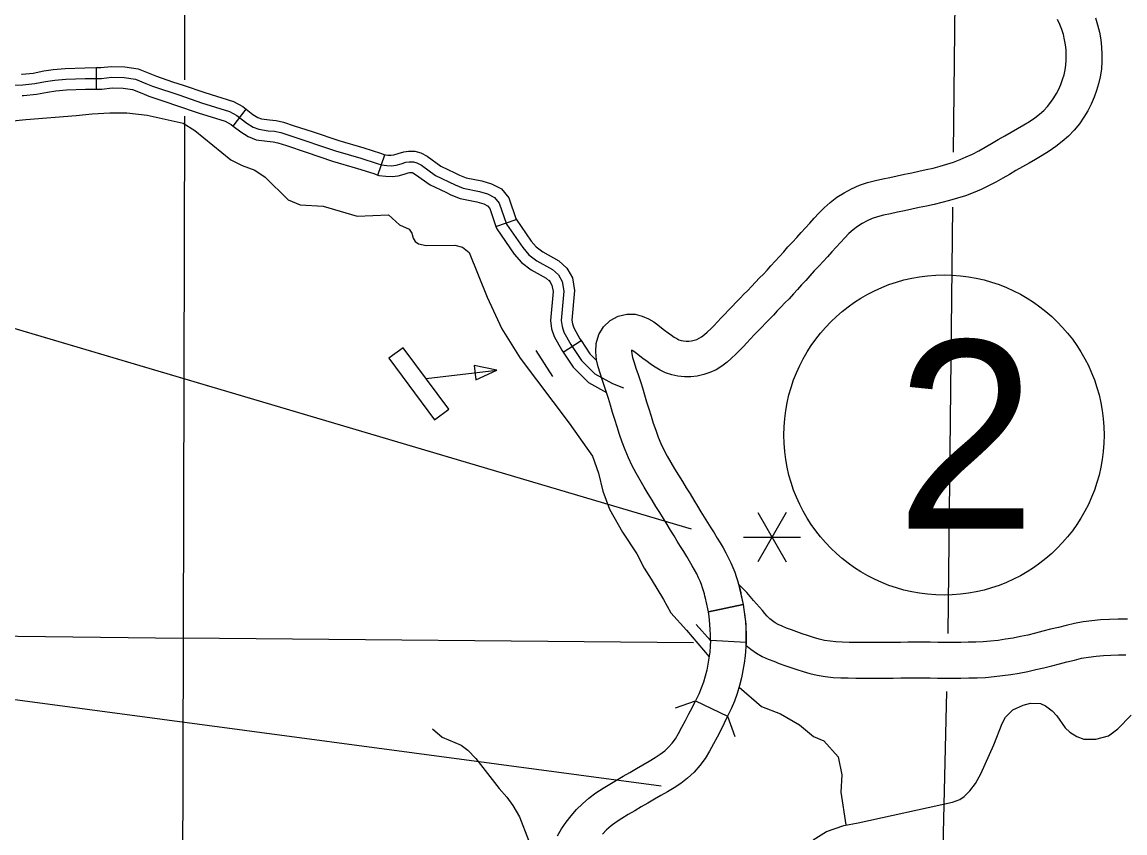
# Model space of a CAD drawing. Extents: x 0 to 3171, y 0 to 2059.
# Drawn here: x 1562.6 to 1691.6, y 655.3 to 750.1 of the extents above; entities that cross this region are included whole.
import ezdxf

# ---------------------------------------------------------------- set-up
doc = ezdxf.new("R2010")
doc.units = 0
for name, color, linetype in [('Default', 7, 'Continuous'), ('Level 10', 7, 'Continuous'), ('Level 35', 7, 'Continuous'), ('Level 37', 7, 'Continuous'), ('Level 45', 7, 'Continuous'), ('Level 48', 7, 'Continuous'), ('Level 5', 7, 'Continuous'), ('Level 57', 7, 'Continuous')]:
    doc.layers.add(name, color=color, linetype=linetype)

msp = doc.modelspace()

# ---------------------------------------------------------------- linework, layer by layer
at = {"layer": 'Default'}
for p in [(979.56, 748.65), (1029.42, 741.99)]:
    msp.add_line(p, (1637.4, 660.79), dxfattribs=at)
for points in [[(641.57, 882.9), (992.89, 882.9), (1640.89, 690.88)], [(1029.42, 872.07), (1640.89, 690.88)]]:
    msp.add_lwpolyline(points, dxfattribs=at)
msp.add_circle((1670.48, 701.84), 18.73, dxfattribs=at)
msp.add_circle((1670.48, 701.84), 18.73, dxfattribs=at)
at = {"layer": 'Level 10'}
for p, q in [((1654.28, 726.07), (1654.28, 726.07)), ((1657.35, 723.25), (1657.35, 723.25)), ((1643.16, 677.8), (1643.16, 677.78))]:
    msp.add_line(p, q, dxfattribs=at)
for points in [[(1654.28, 726.07), (1654.78, 726.62), (1655.3, 727.19), (1655.85, 727.78), (1656.47, 728.42), (1657.17, 729.05), (1657.95, 729.65), (1658.79, 730.18), (1659.65, 730.65), (1660.58, 731.05), (1661.54, 731.37), (1662.46, 731.6), (1663.32, 731.79), (1664.15, 731.97), (1664.99, 732.15), (1665.85, 732.34), (1666.7, 732.51), (1667.55, 732.7), (1668.4, 732.88), (1669.23, 733.07), (1670.03, 733.28), (1670.82, 733.51), (1671.6, 733.77), (1672.36, 734.05), (1673.09, 734.36), (1673.81, 734.71), (1674.55, 735.1), (1675.3, 735.51), (1676.05, 735.94), (1676.82, 736.39), (1677.59, 736.82), (1678.35, 737.26), (1679.09, 737.69), (1679.82, 738.11), (1680.49, 738.52), (1681.09, 738.94), (1681.64, 739.36), (1682.14, 739.81), (1682.59, 740.28), (1682.99, 740.77), (1683.34, 741.27), (1683.65, 741.79), (1683.92, 742.31), (1684.15, 742.84), (1684.34, 743.41), (1684.52, 743.99), (1684.65, 744.56), (1684.74, 745.11), (1684.78, 745.67), (1684.78, 746.27), (1684.75, 746.9), (1684.69, 747.5), (1684.59, 748.08), (1684.44, 748.67), (1684.25, 749.26), (1684.02, 749.86), (1683.75, 750.45)], [(1688.18, 750.65), (1688.45, 749.81), (1688.67, 748.95), (1688.82, 748.08), (1688.91, 747.22), (1688.95, 746.38), (1688.95, 745.52), (1688.89, 744.62), (1688.74, 743.74), (1688.54, 742.91), (1688.31, 742.12), (1688.04, 741.34), (1687.7, 740.55), (1687.3, 739.77), (1686.84, 739), (1686.31, 738.24), (1685.7, 737.5), (1685.03, 736.81), (1684.31, 736.16), (1683.54, 735.57), (1682.76, 735.03), (1681.97, 734.54), (1681.19, 734.08), (1680.42, 733.64), (1679.65, 733.2), (1678.89, 732.77), (1678.13, 732.33), (1677.34, 731.88), (1676.53, 731.43), (1675.7, 730.99), (1674.81, 730.56), (1673.9, 730.18), (1672.98, 729.83), (1672.06, 729.53), (1671.14, 729.26), (1670.22, 729.02), (1669.32, 728.82), (1668.43, 728.62), (1667.56, 728.44), (1666.7, 728.26), (1665.87, 728.08), (1665.03, 727.9), (1664.21, 727.72), (1663.42, 727.55), (1662.71, 727.36), (1662.07, 727.16), (1661.48, 726.9), (1660.89, 726.58), (1660.35, 726.24), (1659.84, 725.84), (1659.35, 725.41), (1658.87, 724.91), (1658.37, 724.37), (1657.86, 723.81), (1657.35, 723.25)], [(1642.92, 681.17), (1642.66, 682.4), (1642.63, 682.54), (1642.58, 682.74), (1642.52, 682.98), (1642.45, 683.26), (1642.35, 683.6), (1642.23, 683.97), (1642.1, 684.34), (1641.95, 684.73), (1641.76, 685.15), (1641.55, 685.59), (1641.31, 686.05), (1641.03, 686.54), (1640.72, 687.07), (1640.38, 687.63), (1640.03, 688.2), (1639.66, 688.8), (1639.28, 689.41), (1638.9, 690.04), (1638.49, 690.69), (1638.08, 691.37), (1637.67, 692.06), (1637.24, 692.76), (1636.79, 693.47), (1636.34, 694.21), (1635.87, 694.97), (1635.4, 695.74), (1634.93, 696.54), (1634.46, 697.37), (1633.99, 698.24), (1633.56, 699.16), (1633.17, 700.1), (1632.84, 701.01), (1632.53, 701.91), (1632.24, 702.8), (1631.98, 703.65), (1631.71, 704.49), (1631.46, 705.32), (1631.22, 706.11), (1631.03, 706.71), (1630.73, 707.62), (1630.49, 708.35), (1630.25, 709.07), (1630.02, 709.82), (1629.84, 710.64), (1629.74, 711.55), (1629.8, 712.55), (1630.11, 713.58), (1630.67, 714.49), (1631.42, 715.22), (1632.35, 715.74), (1633.37, 715.99), (1634.34, 715.97), (1635.19, 715.76), (1635.93, 715.44), (1636.54, 715.06), (1637.01, 714.71), (1637.43, 714.39), (1637.79, 714.1), (1638.21, 713.81), (1638.6, 713.5), (1638.91, 713.29), (1639.21, 713.12), (1639.48, 712.99), (1639.73, 712.9), (1640, 712.85), (1640.31, 712.82), (1640.63, 712.82), (1640.94, 712.85), (1641.25, 712.92), (1641.57, 713.03), (1641.85, 713.15), (1642.13, 713.33), (1642.46, 713.58), (1642.79, 713.87), (1643.25, 714.29), (1643.55, 714.61), (1643.98, 715.08), (1644.42, 715.53), (1644.84, 715.97), (1645.28, 716.43), (1645.71, 716.89), (1646.16, 717.36), (1646.62, 717.83), (1647.08, 718.31), (1647.52, 718.75), (1647.96, 719.22), (1648.42, 719.7), (1648.9, 720.21), (1649.36, 720.66), (1649.78, 721.12), (1650.24, 721.64), (1650.73, 722.19), (1651.23, 722.74), (1651.73, 723.28), (1652.23, 723.84), (1652.74, 724.39), (1653.26, 724.96), (1653.77, 725.52), (1654.28, 726.07)], [(1657.35, 723.25), (1656.84, 722.7), (1656.33, 722.14), (1655.82, 721.58), (1655.31, 721.03), (1654.8, 720.47), (1654.3, 719.93), (1653.82, 719.4), (1653.35, 718.87), (1652.88, 718.34), (1652.37, 717.77), (1651.87, 717.29), (1651.43, 716.82), (1650.98, 716.36), (1650.53, 715.87), (1650.06, 715.4), (1649.61, 714.93), (1649.17, 714.47), (1648.73, 714.01), (1648.29, 713.56), (1647.86, 713.1), (1647.43, 712.64), (1647.01, 712.21), (1646.59, 711.76), (1646.17, 711.33), (1645.59, 710.78), (1645.1, 710.35), (1644.5, 709.9), (1643.82, 709.47), (1643.1, 709.14), (1642.37, 708.9), (1641.62, 708.73), (1640.86, 708.65), (1640.11, 708.65), (1639.36, 708.72), (1638.63, 708.88), (1637.92, 709.12), (1637.28, 709.42), (1636.68, 709.76), (1636.14, 710.14), (1635.71, 710.47), (1635.31, 710.76), (1634.88, 711.1), (1634.5, 711.39), (1634.19, 711.62), (1633.99, 711.74), (1633.93, 711.77), (1633.92, 711.64), (1633.95, 711.32), (1634.05, 710.9), (1634.23, 710.33), (1634.45, 709.66), (1634.69, 708.92), (1635, 707.98), (1635.2, 707.34), (1635.44, 706.54), (1635.69, 705.72), (1635.95, 704.89), (1636.21, 704.06), (1636.48, 703.24), (1636.77, 702.4), (1637.06, 701.6), (1637.37, 700.84), (1637.72, 700.11), (1638.11, 699.37), (1638.53, 698.63), (1638.97, 697.88), (1639.42, 697.14), (1639.88, 696.4), (1640.34, 695.67), (1640.79, 694.94), (1641.22, 694.22), (1641.64, 693.53), (1642.05, 692.87), (1642.44, 692.23), (1642.83, 691.6), (1643.21, 690.99), (1643.58, 690.38), (1643.94, 689.79), (1644.29, 689.21), (1644.64, 688.63), (1644.97, 688.04), (1645.28, 687.45), (1645.55, 686.88), (1645.79, 686.33), (1646.01, 685.79), (1646.18, 685.28), (1646.33, 684.83), (1646.45, 684.41), (1646.56, 684.03), (1646.64, 683.69), (1646.7, 683.43), (1646.73, 683.27), (1647, 682.03), (1642.92, 681.17)], [(1691.93, 680.28), (1690.86, 680.28), (1689.83, 680.27), (1688.8, 680.21), (1687.77, 680.1), (1686.77, 679.97), (1685.73, 679.8), (1684.76, 679.56), (1683.87, 679.34), (1682.95, 679.11), (1682.05, 678.88), (1681.17, 678.66), (1680.29, 678.44), (1679.42, 678.25), (1678.56, 678.08), (1677.69, 677.94), (1676.8, 677.82), (1675.92, 677.73), (1675.05, 677.65), (1674.19, 677.61), (1673.32, 677.59), (1672.43, 677.58), (1671.53, 677.58), (1670.63, 677.58), (1669.75, 677.58), (1668.86, 677.59), (1667.99, 677.59), (1667.12, 677.59), (1666.25, 677.59), (1665.38, 677.58), (1664.51, 677.58), (1663.65, 677.57), (1662.78, 677.57), (1661.9, 677.57), (1661.04, 677.56), (1660.2, 677.57), (1659.37, 677.58), (1658.56, 677.6), (1657.82, 677.64), (1657.15, 677.71), (1656.51, 677.82), (1655.87, 677.97), (1655.2, 678.17), (1654.53, 678.38), (1653.89, 678.59), (1653.27, 678.8), (1652.66, 679.03), (1652.07, 679.25), (1651.55, 679.46), (1651.1, 679.66), (1650.73, 679.87), (1650.41, 680.09), (1650.11, 680.34), (1649.81, 680.63), (1649.52, 680.96), (1649.25, 681.3), (1648.21, 682.5), (1647.43, 683.42), (1646.46, 684.38), (1647, 682.03), (1647.29, 679.71), (1647.31, 677.26)], [(1642.92, 681.17), (1647, 682.03), (1647.12, 681.17), (1647.2, 680.64), (1647.25, 680), (1647.3, 679.3), (1647.33, 678.53), (1647.33, 677.7), (1647.32, 677.58), (1643.16, 677.8)], [(1643.16, 677.78), (1643.16, 677.8), (1643.16, 678.45), (1643.14, 679.09), (1643.1, 679.68), (1643.05, 680.17), (1643, 680.6), (1642.92, 681.17)], [(1643.16, 677.8), (1643.13, 677.14), (1643.07, 676.45), (1642.98, 675.75), (1642.86, 675.03), (1642.72, 674.32), (1642.55, 673.61), (1642.34, 672.92), (1642.09, 672.23), (1641.79, 671.52), (1641.42, 670.74)], [(1647.32, 677.58), (1647.21, 676.01), (1647.1, 675.15), (1646.96, 674.29), (1646.79, 673.42), (1646.57, 672.52), (1646.3, 671.6), (1645.97, 670.7), (1645.59, 669.81), (1645.17, 668.94)], [(1647.31, 677.26), (1647.89, 676.77), (1648.54, 676.32), (1649.22, 675.94), (1649.9, 675.63), (1650.56, 675.37), (1651.2, 675.13), (1651.86, 674.88), (1652.55, 674.64), (1653.27, 674.41), (1654, 674.18), (1654.79, 673.95), (1655.65, 673.74), (1656.57, 673.58), (1657.5, 673.48), (1658.41, 673.44), (1659.27, 673.42), (1660.15, 673.4), (1661.04, 673.39), (1661.92, 673.4), (1662.79, 673.4), (1663.66, 673.41), (1664.54, 673.41), (1665.41, 673.42), (1666.27, 673.42), (1667.12, 673.42), (1667.98, 673.42), (1668.85, 673.42), (1669.73, 673.41), (1670.62, 673.41), (1671.53, 673.41), (1672.44, 673.41), (1673.38, 673.42), (1674.35, 673.44), (1675.34, 673.49), (1676.33, 673.58), (1677.31, 673.69), (1678.29, 673.82), (1679.28, 673.98), (1680.27, 674.17), (1681.23, 674.39), (1682.17, 674.61), (1683.09, 674.84), (1683.98, 675.08), (1684.86, 675.3), (1685.76, 675.51), (1686.56, 675.72), (1687.38, 675.84), (1688.26, 675.96), (1689.12, 676.05), (1689.99, 676.1), (1690.88, 676.12), (1691.73, 676.11)], [(1625.28, 654.97), (1625.75, 655.79), (1626.28, 656.57), (1626.86, 657.31), (1627.49, 658.02), (1628.19, 658.71), (1628.95, 659.37), (1629.77, 659.98), (1630.6, 660.52), (1631.4, 661), (1632.18, 661.47), (1632.96, 661.92), (1633.74, 662.38), (1634.51, 662.83), (1635.27, 663.27), (1636.01, 663.7), (1636.69, 664.11), (1637.29, 664.5), (1637.81, 664.89), (1638.26, 665.31), (1638.68, 665.78), (1639.06, 666.31), (1639.44, 666.94), (1639.83, 667.66), (1640.24, 668.44), (1640.65, 669.23), (1641.05, 670.01), (1641.42, 670.74), (1645.17, 668.94)], [(1645.17, 668.94), (1644.77, 668.13), (1644.36, 667.32), (1643.93, 666.5), (1643.5, 665.7), (1643.06, 664.87), (1642.54, 664.01), (1641.93, 663.17), (1641.24, 662.39), (1640.49, 661.69), (1639.69, 661.09), (1638.9, 660.57), (1638.13, 660.11), (1637.36, 659.67), (1636.6, 659.23), (1635.84, 658.78), (1635.07, 658.33), (1634.3, 657.88), (1633.54, 657.43), (1632.81, 656.98), (1632.14, 656.55), (1631.56, 656.12), (1631.02, 655.65), (1630.52, 655.16)]]:
    msp.add_lwpolyline(points, dxfattribs=at)
at = {"layer": 'Level 35'}
for points in [[(1561.16, 738.56), (1563.08, 738.76), (1568.96, 739.21), (1570.85, 739.41), (1572.9, 739.53), (1574.91, 739.52), (1577.26, 739.25), (1581.5, 738.31), (1582.85, 737.46), (1587.07, 734.01), (1588.39, 733.37), (1589.86, 732.83), (1591.07, 731.99), (1593.78, 729.34)], [(1593.78, 729.34), (1595.18, 728.78), (1597.87, 728.6), (1601.83, 727.43), (1605.5, 727.6), (1606.8, 726.41), (1607.92, 725.9), (1608.24, 725.44), (1608.39, 724.87), (1608.61, 724.49), (1609, 724.2), (1609.91, 724)], [(1609.91, 724), (1613.28, 724.04), (1614.16, 723.83), (1614.94, 723.17), (1617.05, 717.98), (1618.75, 714.24), (1620.89, 710.83), (1626.62, 703.24), (1629.38, 699.37), (1630.07, 697.37), (1630.59, 695.26), (1631.34, 693.17), (1632.88, 690.49), (1634.55, 687.94), (1635.4, 686.25), (1636.23, 684.99), (1637.67, 682.59), (1638.53, 681.05), (1640.36, 679.02), (1643, 675.88)], [(1646.52, 672.35), (1649.12, 670.07), (1651.37, 669.23), (1653.59, 667.93), (1655.22, 666.59), (1656.43, 666.08), (1658.11, 664.21), (1658.53, 662.1), (1658.42, 660.06), (1658.98, 656.22)], [(1655.19, 654.5), (1656.73, 655.44), (1658.76, 656.18), (1660.42, 656.48), (1671.47, 658.88), (1672.33, 659.22), (1672.84, 659.54), (1673.51, 660.22), (1674.15, 661.09), (1674.79, 662.2), (1676.3, 665.59), (1677.28, 668.1), (1677.67, 668.84), (1678.54, 669.68), (1679.73, 670.25), (1680.59, 670.47), (1681.77, 670.43), (1682.36, 670.17), (1683.13, 669.56), (1683.67, 669), (1684.66, 667.58), (1685.2, 667.09), (1686, 666.56), (1686.83, 666.25), (1688.23, 666.25), (1689.7, 666.66), (1690.82, 667.46), (1692.38, 669.08)], [(1610.64, 667.47), (1611.78, 666.5), (1614.01, 665.54), (1614.77, 664.98), (1615.71, 663.99), (1618.43, 660.5), (1619.33, 659.48), (1620.05, 658.5), (1620.84, 657.16), (1621.87, 654.44), (1622.54, 652), (1623.19, 650.36)]]:
    msp.add_lwpolyline(points, dxfattribs=at)
at = {"layer": 'Level 37'}
for points in [[(1643.16, 677.8), (1641.49, 679.66)], [(1647.32, 677.58), (1647.32, 677.58)], [(1639.06, 669.91), (1641.42, 670.74)], [(1645.17, 668.94), (1646, 666.58)]]:
    msp.add_lwpolyline(points, dxfattribs=at)
at = {"layer": 'Level 45'}
for p, q in [((1571.37, 742.31), (1571.34, 744.81)), ((1587.34, 737.96), (1588.85, 739.96)), ((1604.27, 732.25), (1605.07, 734.62)), ((1618.07, 726.24), (1620.43, 727.05)), ((1625.94, 711.52), (1628.03, 712.9))]:
    msp.add_line(p, q, dxfattribs=at)
for points in [[(1562.57, 744.04), (1562.65, 744.04), (1563.96, 744.18), (1565.19, 744.42), (1566.3, 744.58), (1567.7, 744.72), (1570, 744.79), (1571.34, 744.81)], [(1571.34, 744.81), (1571.84, 744.81), (1573.07, 744.95), (1574.68, 744.9), (1576.24, 744.67), (1577.6, 744.13), (1578.36, 743.81), (1580.26, 743.17)], [(1561.24, 742.75), (1562.73, 742.79), (1564.14, 742.95), (1565.4, 743.19), (1566.46, 743.34), (1567.78, 743.47), (1570.02, 743.54), (1571.92, 743.56), (1573.12, 743.7), (1574.57, 743.65), (1575.91, 743.45), (1577.12, 742.97), (1577.92, 742.64), (1581.09, 741.58), (1583.63, 740.7), (1586.89, 739.69), (1587.77, 739.21), (1588.94, 738.33), (1589.66, 737.86), (1590.34, 737.6), (1591.44, 737.44), (1592.18, 737.39), (1592.91, 737.23), (1593.97, 736.87), (1599.32, 735.09), (1602.25, 734.23), (1604.16, 733.61), (1604.68, 733.43), (1605.3, 733.35), (1605.87, 733.32), (1606.39, 733.39), (1606.98, 733.56), (1607.55, 733.74), (1607.91, 733.78), (1608.44, 733.78), (1608.82, 733.68), (1609.35, 733.39), (1611, 732.19)], [(1580.26, 743.17), (1581.49, 742.76), (1584.02, 741.89), (1587.38, 740.85), (1588.45, 740.26), (1588.85, 739.96)], [(1562.64, 741.54), (1562.82, 741.54), (1564.33, 741.71), (1565.61, 741.96), (1566.61, 742.1), (1567.86, 742.23), (1570.05, 742.29), (1571.37, 742.31)], [(1571.37, 742.31), (1571.99, 742.31), (1573.17, 742.44), (1574.46, 742.4), (1575.58, 742.24), (1576.65, 741.81), (1577.48, 741.47), (1579.47, 740.8)], [(1579.47, 740.8), (1580.69, 740.4), (1583.24, 739.52), (1586.4, 738.54), (1587.09, 738.15), (1587.34, 737.96)], [(1588.85, 739.96), (1589.65, 739.35), (1590.23, 738.98), (1590.66, 738.82), (1591.58, 738.69), (1592.36, 738.63), (1593.24, 738.44), (1594.37, 738.06), (1596.68, 737.29)], [(1587.34, 737.96), (1588.22, 737.3), (1589.09, 736.74), (1590.03, 736.38), (1591.31, 736.2), (1592, 736.15), (1592.58, 736.03), (1593.58, 735.69), (1595.89, 734.91)], [(1596.68, 737.29), (1599.7, 736.28), (1602.61, 735.42), (1604.55, 734.8), (1605.07, 734.62)], [(1595.89, 734.91), (1598.95, 733.89), (1601.88, 733.03), (1603.77, 732.42), (1604.27, 732.25)], [(1604.97, 734.65), (1605.41, 734.59), (1605.82, 734.58), (1606.14, 734.62), (1606.62, 734.75), (1607.29, 734.97), (1607.85, 735.03), (1608.6, 735.03), (1609.28, 734.85), (1610.02, 734.45), (1611.64, 733.27), (1613.28, 732.49)], [(1604.27, 732.25), (1604.39, 732.21), (1605.19, 732.1), (1605.93, 732.07), (1606.64, 732.16), (1607.35, 732.36), (1607.8, 732.51), (1607.97, 732.53), (1608.28, 732.53), (1608.36, 732.5), (1608.68, 732.33), (1610.36, 731.11), (1612.21, 730.23)], [(1611, 732.19), (1613.31, 731.09), (1614.24, 730.72), (1616.14, 730.34), (1617.1, 730.07), (1617.91, 729.64), (1618.46, 728.96), (1619.3, 726.51), (1621.21, 723.76), (1621.91, 722.93), (1622.87, 722.23), (1624.67, 721.21), (1625.37, 720.57), (1625.81, 719.79), (1626.01, 718.67), (1625.7, 715.25), (1625.8, 714.54), (1626.03, 713.86), (1626.84, 712.43), (1628.07, 710.56), (1629.65, 708.98), (1631.72, 707.85), (1633.01, 707.35)], [(1613.28, 732.49), (1613.81, 732.24), (1614.6, 731.92), (1616.43, 731.56), (1617.57, 731.23), (1618.71, 730.63), (1619.57, 729.58), (1620.43, 727.05)], [(1612.21, 730.23), (1612.81, 729.95), (1613.88, 729.52), (1615.84, 729.12), (1616.64, 728.9), (1617.1, 728.66), (1617.35, 728.35), (1618.07, 726.24)], [(1620.43, 727.07), (1622.2, 724.52), (1622.77, 723.85), (1623.55, 723.28), (1625.41, 722.23), (1626.36, 721.36), (1626.47, 721.17)], [(1618.07, 726.24), (1618.17, 725.94), (1620.21, 722.99), (1621.05, 722.01), (1622.18, 721.17), (1623.93, 720.19), (1624.38, 719.78), (1624.29, 719.95)], [(1626.47, 721.18), (1627.01, 720.22), (1627.27, 718.73), (1626.95, 715.29), (1627.02, 714.83), (1627.17, 714.37), (1627.9, 713.09), (1628.03, 712.9)], [(1624.29, 719.95), (1624.62, 719.36), (1624.75, 718.62), (1624.44, 715.22), (1624.58, 714.25), (1624.88, 713.35), (1625.77, 711.78), (1625.94, 711.52)], [(1628.03, 712.9), (1629.04, 711.35), (1629.84, 710.55)], [(1625.94, 711.52), (1627.09, 709.77), (1628.89, 707.97), (1631, 706.82)]]:
    msp.add_lwpolyline(points, dxfattribs=at)
at = {"layer": 'Level 48'}
for p, q in [((1652.03, 692.78), (1648.7, 687.01)), ((1648.7, 692.78), (1652.03, 687.01)), ((1647.03, 689.9), (1653.7, 689.9))]:
    msp.add_line(p, q, dxfattribs=at)
at = {"layer": 'Level 5'}
for points in [[(1581.7, 764.3), (1581.64, 743.38)], [(1671.85, 763.24), (1671.54, 734.94)], [(1581.63, 739.15), (1581.48, 678.09)], [(1671.46, 728.51), (1670.91, 678.62)], [(1494.45, 679.13), (1581.48, 678.09)], [(1581.48, 678.09), (1581.3, 606.97)], [(1641.18, 677.52), (1581.48, 678.09)], [(1670.77, 671.85), (1668.84, 589.01)]]:
    msp.add_lwpolyline(points, dxfattribs=at)
at = {"layer": 'Level 57'}
for p, q in [((1607.23, 712.05), (1605.55, 710.81)), ((1605.55, 710.81), (1610.89, 703.62)), ((1612.57, 704.86), (1607.23, 712.05)), ((1610.89, 703.62), (1612.57, 704.86))]:
    msp.add_line(p, q, dxfattribs=at)
for points in [[(1622.75, 711.73), (1624.67, 708.69)], [(1609.9, 708.46), (1618.16, 709.44)]]:
    msp.add_lwpolyline(points, dxfattribs=at)
msp.add_lwpolyline([(1615.53, 709.98), (1615.73, 708.29), (1618.16, 709.44)], close=True, dxfattribs=at)

# ---------------------------------------------------------------- texts
at = {"layer": 'Default'}
msp.add_text('2', height=22, dxfattribs=at).set_placement((1664.88, 690.89))
msp.add_text('2', height=22, dxfattribs=at).set_placement((1664.88, 690.89))

doc.saveas('drawing.dxf')
